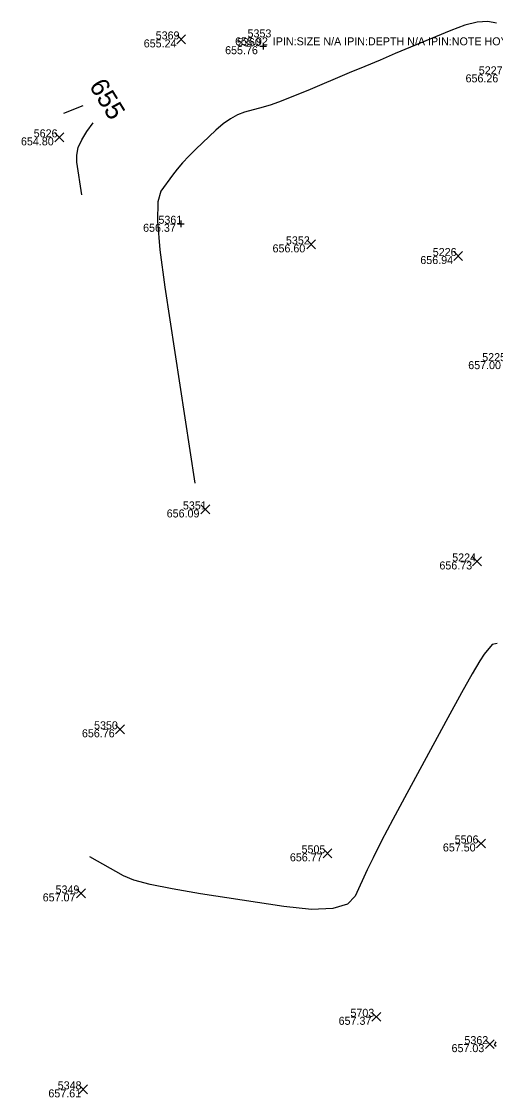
# Model space of a CAD drawing. Extents: x 2129350 to 2137777, y 657588 to 659885.
# Drawn here: x 2132662.4 to 2132733.5, y 658068.6 to 658230 of the extents above; entities that cross this region are included whole.
import ezdxf

# ---------------------------------------------------------------- set-up
doc = ezdxf.new("R2010")
doc.units = 0
for name, color, linetype in [('DT_X_Contour_Major', 7, 'Continuous'), ('DT_X_Contour_Minor', 7, 'Continuous'), ('SV_X_Random_Point', 7, 'Continuous'), ('SV_X_Shot_Marker', 7, 'Continuous'), ('SV_X_Text_Comment', 7, 'Continuous'), ('SV_X_Text_Elevation', 7, 'Continuous'), ('SV_X_Text_Name', 7, 'Continuous')]:
    doc.layers.add(name, color=color, linetype=linetype)

msp = doc.modelspace()

# ---------------------------------------------------------------- linework, layer by layer
at = {"layer": 'DT_X_Contour_Major'}
for points in [[(2132671.6, 658217.34), (2132668.73, 658216.18)], [(2132671.48, 658204), (2132670.73, 658208.88), (2132670.7, 658209.95), (2132670.94, 658211.07), (2132671.45, 658212.24), (2132672.21, 658213.47), (2132673.16, 658214.78)]]:
    msp.add_lwpolyline(points, dxfattribs=at)
at = {"layer": 'DT_X_Contour_Minor'}
for points in [[(2132733.67, 658229.76), (2132732.36, 658229.98), (2132730.77, 658229.87), (2132728.91, 658229.43), (2132726.78, 658228.65), (2132720.74, 658226.12), (2132718.47, 658225.17), (2132716.19, 658224.21), (2132713.89, 658223.24), (2132711.57, 658222.27), (2132705.38, 658219.66), (2132703.21, 658218.77), (2132701.37, 658218.05), (2132699.85, 658217.51), (2132698.65, 658217.14), (2132695.88, 658216.37), (2132694.84, 658215.99), (2132693.77, 658215.41), (2132692.68, 658214.64), (2132691.57, 658213.68), (2132688.59, 658210.85), (2132687.53, 658209.81), (2132686.58, 658208.81), (2132685.76, 658207.85), (2132685.05, 658206.93), (2132683.31, 658204.53), (2132682.86, 658202.95), (2132682.82, 658200.02), (2132683.18, 658195.75), (2132683.94, 658190.13), (2132688.44, 658160.75)], [(2132733.76, 658136.69), (2132732.98, 658136.53), (2132731.82, 658135.11), (2132731.15, 658134.11), (2132730.01, 658132.18), (2132728.41, 658129.32), (2132726.35, 658125.54), (2132720.21, 658114.21), (2132718.11, 658110.3), (2132716.42, 658107.09), (2132715.14, 658104.57), (2132714.26, 658102.75), (2132712.46, 658098.8), (2132711.29, 658097.59), (2132709.11, 658096.94), (2132705.93, 658096.83), (2132701.75, 658097.27), (2132689.27, 658099.18), (2132685.04, 658099.89), (2132681.71, 658100.57), (2132679.28, 658101.22), (2132677.74, 658101.85), (2132672.66, 658104.73)], [(2132733.62, 658076.25), (2132733.38, 658076.43), (2132733.36, 658076.53), (2132733.38, 658076.6), (2132733.46, 658076.74), (2132733.59, 658076.96)]]:
    msp.add_lwpolyline(points, dxfattribs=at)
at = {"layer": 'SV_X_Random_Point'}
for p, q in [((2132685.7, 658226.63), (2132687.04, 658227.97)), ((2132685.7, 658227.97), (2132687.04, 658226.63)), ((2132667.44, 658211.94), (2132668.77, 658213.27)), ((2132667.44, 658213.27), (2132668.77, 658211.94)), ((2132705.19, 658195.89), (2132706.52, 658197.22)), ((2132705.19, 658197.22), (2132706.52, 658195.89)), ((2132727.23, 658194.14), (2132728.57, 658195.48)), ((2132727.23, 658195.48), (2132728.57, 658194.14)), ((2132689.31, 658156.14), (2132690.65, 658157.48)), ((2132689.31, 658157.48), (2132690.65, 658156.14)), ((2132730.07, 658148.34), (2132731.4, 658149.68)), ((2132730.07, 658149.68), (2132731.4, 658148.34)), ((2132676.54, 658123.17), (2132677.87, 658124.5)), ((2132676.54, 658124.5), (2132677.87, 658123.17)), ((2132730.67, 658106.05), (2132732, 658107.38)), ((2132730.67, 658107.38), (2132732, 658106.05)), ((2132707.64, 658104.57), (2132708.97, 658105.91)), ((2132707.64, 658105.91), (2132708.97, 658104.57)), ((2132670.68, 658098.56), (2132672.01, 658099.89)), ((2132670.68, 658099.89), (2132672.01, 658098.56)), ((2132714.95, 658080.05), (2132716.29, 658081.39)), ((2132714.95, 658081.39), (2132716.29, 658080.05)), ((2132731.98, 658075.95), (2132733.31, 658077.29)), ((2132731.98, 658077.29), (2132733.31, 658075.95)), ((2132671, 658069.17), (2132672.33, 658070.51)), ((2132671, 658070.51), (2132672.33, 658069.17))]:
    msp.add_line(p, q, dxfattribs=at)
at = {"layer": 'SV_X_Shot_Marker'}
for p, q in [((2132698.65, 658226.78), (2132698.65, 658225.78)), ((2132698.15, 658226.28), (2132699.15, 658226.28)), ((2132698.65, 658226.28), (2132698.65, 658226.28)), ((2132685.84, 658199.65), (2132686.84, 658199.65)), ((2132686.34, 658200.15), (2132686.34, 658199.15)), ((2132686.34, 658199.65), (2132686.34, 658199.65))]:
    msp.add_line(p, q, dxfattribs=at)

# ---------------------------------------------------------------- texts
at = {"layer": 'DT_X_Contour_Major'}
msp.add_text('655', height=2.8, rotation=301.4033, dxfattribs=at).set_placement((2132672.5, 658220.32))
at = {"layer": 'SV_X_Text_Comment'}
msp.add_text('IPIN:SIZE N/A IPIN:DEPTH N/A IPIN:NOTE HOY CAP #7419 IPIN:PHOTO', height=1.2, dxfattribs=at).set_placement((2132700.11, 658226.41))
at = {"layer": 'SV_X_Text_Elevation'}
for s, p in [('655.24', (2132680.76, 658226.1)), ('655.92', (2132694.46, 658226.41)), ('655.76', (2132692.96, 658225.08)), ('656.26', (2132729.01, 658220.86)), ('654.80', (2132662.35, 658211.41)), ('656.37', (2132680.66, 658198.45)), ('656.60', (2132700.07, 658195.36)), ('656.94', (2132722.23, 658193.61)), ('657.00', (2132729.41, 658177.85)), ('656.09', (2132684.2, 658155.61)), ('656.73', (2132725.09, 658147.81)), ('656.76', (2132671.49, 658122.64)), ('657.50', (2132725.61, 658105.52)), ('656.77', (2132702.67, 658104.04)), ('657.07', (2132665.61, 658098.03)), ('657.37', (2132709.98, 658079.52)), ('657.03', (2132726.91, 658075.42)), ('657.61', (2132666.46, 658068.64))]:
    msp.add_text(s, height=1.2, dxfattribs=at).set_placement(p)
at = {"layer": 'SV_X_Text_Name'}
for s, p in [('5369', (2132682.55, 658227.3)), ('5353', (2132696.32, 658227.6)), ('5360', (2132694.74, 658226.28)), ('5227', (2132730.99, 658222.06)), ('5626', (2132664.26, 658212.61)), ('5361', (2132682.96, 658199.65)), ('5352', (2132702.08, 658196.56)), ('5226', (2132724.09, 658194.81)), ('5225', (2132731.51, 658179.05)), ('5351', (2132686.63, 658156.81)), ('5224', (2132727.01, 658149.01)), ('5350', (2132673.31, 658123.84)), ('5506', (2132727.38, 658106.72)), ('5505', (2132704.42, 658105.24)), ('5349', (2132667.54, 658099.22)), ('5703', (2132711.75, 658080.72)), ('5362', (2132728.84, 658076.62)), ('5348', (2132667.86, 658069.84))]:
    msp.add_text(s, height=1.2, dxfattribs=at).set_placement(p)

doc.saveas('drawing.dxf')
